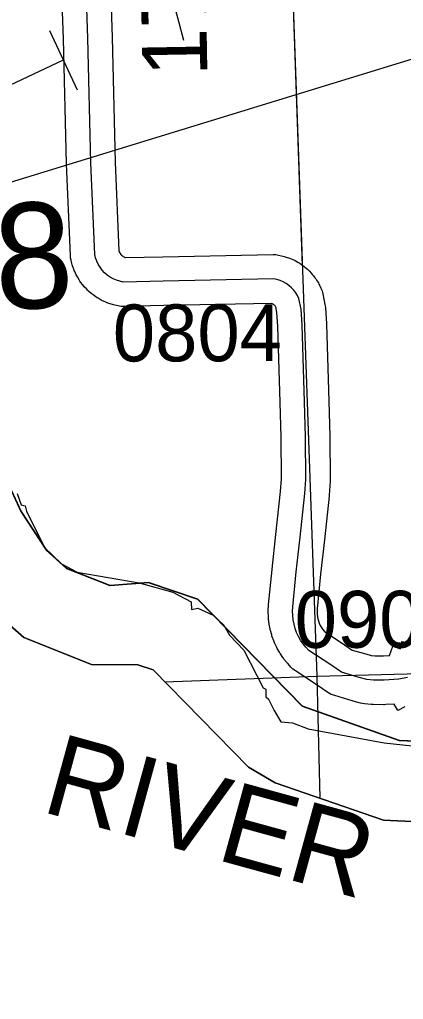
# Model space of a CAD drawing. Extents: x 128.7 to 185.5, y -21.4 to 12.6.
# Drawn here: x 142.052 to 142.524, y -15.9 to -14.694 of the extents above; entities that cross this region are included whole.
import ezdxf

# ---------------------------------------------------------------- set-up
doc = ezdxf.new("R2010")
doc.units = 0
for name, color, linetype in [('tdCoClipBndry', 7, 'Continuous'), ('tdCoCoBndry', 7, 'Continuous'), ('tdCoCoBndryPart', 7, 'Continuous'), ('tdCoHydroRiver', 7, 'Continuous'), ('tdCoHydroTxtLg', 7, 'Continuous'), ('tdCoPipe', 7, 'Continuous'), ('tdCoPipe1', 7, 'Continuous'), ('tdCoSecRdNmbr', 7, 'Continuous'), ('tdCoSecRdTxt', 7, 'Continuous'), ('tdCoSecRteBand', 7, 'Continuous'), ('tdCoSecRteCL', 7, 'Continuous'), ('tdCoSectLine', 7, 'Continuous'), ('tdCoSectLinePart', 7, 'Continuous'), ('tdCoSectNmbr', 7, 'Continuous'), ('tdCoSurfGravel', 7, 'Continuous'), ('tdCoTwpBndryShd', 7, 'Continuous')]:
    doc.layers.add(name, color=color, linetype=linetype)

msp = doc.modelspace()

# ---------------------------------------------------------------- linework, layer by layer
at = {"layer": 'tdCoClipBndry'}
msp.add_lwpolyline([(143.3464, -15.7232), (143.2664, -15.5824), (143.2705, -15.646), (143.2661, -15.677), (143.2099, -15.7954), (143.1889, -15.824), (143.1139, -15.8837), (143.0844, -15.8971), (143.0522, -15.9004), (142.9305, -15.8927), (142.8304, -15.8599), (142.8039, -15.8428), (142.7436, -15.76), (142.7205, -15.6959), (142.6822, -15.6884), (142.4998, -15.6799), (142.3662, -15.6339), (142.3336, -15.6147), (142.2159, -15.4948), (142.1973, -15.4886), (142.1403, -15.4883), (142.057, -15.455), (142.0083, -15.4125)], dxfattribs=at)
at = {"layer": 'tdCoCoBndry'}
for p, q in [((142.0538, -15.2998), (142.0145, -15.2156)), ((142.0145, -15.2156), (142.0538, -15.2998)), ((142.0846, -15.3474), (142.0538, -15.2998)), ((142.0538, -15.2998), (142.0846, -15.3474)), ((142.1098, -15.3699), (142.0846, -15.3474)), ((142.0846, -15.3474), (142.1098, -15.3699)), ((142.1631, -15.3909), (142.1098, -15.3699)), ((142.1098, -15.3699), (142.1631, -15.3909)), ((142.2105, -15.3874), (142.1631, -15.3909)), ((142.1631, -15.3909), (142.2105, -15.3874)), ((142.271, -15.4078), (142.2105, -15.3874)), ((142.2105, -15.3874), (142.271, -15.4078)), ((142.3999, -15.5396), (142.271, -15.4078)), ((142.271, -15.4078), (142.3999, -15.5396)), ((142.5191, -15.5817), (142.3999, -15.5396)), ((142.3999, -15.5396), (142.5191, -15.5817)), ((142.6943, -15.5888), (142.5191, -15.5817)), ((142.5191, -15.5817), (142.6943, -15.5888))]:
    msp.add_line(p, q, dxfattribs=at)
for points in [[(142.0142, -15.2156), (142.0534, -15.2998), (142.0842, -15.3474), (142.1094, -15.3699), (142.1627, -15.3909), (142.2101, -15.3874), (142.2706, -15.4078), (142.3995, -15.5396), (142.5187, -15.5817), (142.6939, -15.5888), (142.7514, -15.6), (142.8018, -15.6225), (142.8298, -15.7094), (142.8705, -15.7683), (142.9434, -15.7936), (143.0583, -15.8006), (143.12, -15.7516), (143.1705, -15.6479), (143.1622, -15.5624), (143.1916, -15.5007), (143.2743, -15.4755), (143.3332, -15.5008)], [(143.3336, -15.5008), (143.2747, -15.4755), (143.192, -15.5007), (143.1625, -15.5624), (143.1709, -15.6479), (143.1204, -15.7516), (143.0587, -15.8006), (142.9437, -15.7936), (142.8709, -15.7683), (142.8302, -15.7094), (142.8022, -15.6225), (142.7518, -15.6), (142.6943, -15.5888), (142.5191, -15.5817), (142.3999, -15.5396), (142.271, -15.4078), (142.2105, -15.3874), (142.1631, -15.3909), (142.1098, -15.3699), (142.0846, -15.3474), (142.0538, -15.2998), (142.0145, -15.2156)], [(143.3336, -15.5008), (143.2747, -15.4755), (143.192, -15.5007), (143.1625, -15.5624), (143.1709, -15.6479), (143.1204, -15.7516), (143.0587, -15.8006), (142.9437, -15.7936), (142.8709, -15.7683), (142.8302, -15.7094), (142.8022, -15.6225), (142.7518, -15.6), (142.6943, -15.5888), (142.5191, -15.5817), (142.3999, -15.5396), (142.271, -15.4078), (142.2105, -15.3874), (142.1631, -15.3909), (142.1098, -15.3699), (142.0846, -15.3474), (142.0538, -15.2998), (142.0145, -15.2156)], [(142.0083, -15.4125), (142.057, -15.455), (142.1403, -15.4883), (142.1973, -15.4886), (142.2159, -15.4948), (142.3336, -15.6147), (142.3662, -15.6339), (142.4998, -15.6799), (142.6822, -15.6884), (142.7205, -15.6959), (142.7436, -15.76), (142.8039, -15.8428), (142.8304, -15.8599), (142.9305, -15.8927), (143.0522, -15.9004), (143.0844, -15.8971), (143.1139, -15.8837), (143.1889, -15.824), (143.2099, -15.7954), (143.2661, -15.677), (143.2705, -15.646), (143.2664, -15.5824), (143.3464, -15.7232)]]:
    msp.add_lwpolyline(points, dxfattribs=at)
at = {"layer": 'tdCoCoBndryPart'}
msp.add_lwpolyline([(142.0142, -15.2156), (142.0534, -15.2998), (142.0842, -15.3474), (142.1094, -15.3699), (142.1627, -15.3909), (142.2101, -15.3874), (142.2706, -15.4078), (142.3995, -15.5396), (142.5187, -15.5817), (142.5485, -15.5829)], dxfattribs=at)
at = {"layer": 'tdCoHydroRiver'}
msp.add_lwpolyline([(142.0485, -15.2775), (142.0537, -15.2915), (142.0584, -15.2929), (142.0602, -15.2992), (142.0822, -15.3442), (142.1034, -15.3641), (142.1227, -15.3745), (142.1989, -15.3878), (142.2403, -15.3991), (142.2627, -15.411), (142.2631, -15.4204), (142.2709, -15.4186), (142.2901, -15.4274), (142.3031, -15.4396), (142.3099, -15.452), (142.3278, -15.4704), (142.3514, -15.517), (142.3546, -15.5184), (142.3549, -15.5279), (142.3582, -15.531), (142.365, -15.5449), (142.3733, -15.5589), (142.3876, -15.56), (142.4067, -15.5673), (142.5004, -15.5847), (142.5464, -15.5895)], dxfattribs=at)
at = {"layer": 'tdCoPipe'}
msp.add_lwpolyline([(141.862, -14.949), (144.0814, -14.2683), (145.7745, -13.7388), (145.9312, -13.6747), (145.9234, -13.4239), (152.8711, -12.5946), (153.879, -12.0272), (155.1085, -11.9148), (156.3627, -11.7638), (158.9313, -11.5045), (162.8631, -11.1506)], dxfattribs=at)
at = {"layer": 'tdCoPipe1'}
for p, q in [((142.2326, -14.6417), (142.2533, -14.7196)), ((142.0883, -14.7079), (142.1226, -14.7807))]:
    msp.add_line(p, q, dxfattribs=at)
msp.add_lwpolyline([(142.1055, -14.7444), (141.8329, -14.8725)], dxfattribs=at)
at = {"layer": 'tdCoSecRteBand'}
for points in [[(142.1614, -14.593), (142.1655, -14.7159), (142.1656, -14.7161), (142.1656, -14.7162), (142.1695, -14.8696), (142.174, -14.9791), (142.1744, -14.9802), (142.175, -14.9814), (142.1756, -14.9824), (142.1764, -14.9834), (142.1772, -14.9844), (142.1782, -14.9852), (142.1792, -14.9859), (142.1803, -14.9865), (142.1814, -14.987), (142.1822, -14.9873), (142.2279, -14.9863), (142.3638, -14.9836), (142.367, -14.9836), (142.3702, -14.9842), (142.3742, -14.985), (142.3758, -14.9853), (142.3773, -14.9857), (142.3812, -14.987), (142.3827, -14.9874), (142.3841, -14.988), (142.3879, -14.9896), (142.3893, -14.9902), (142.3907, -14.991), (142.3943, -14.993), (142.3957, -14.9937), (142.3969, -14.9946), (142.4003, -14.997), (142.4016, -14.9979), (142.4028, -14.9989), (142.4059, -15.0016), (142.4071, -15.0026), (142.4081, -15.0037), (142.411, -15.0067), (142.412, -15.0079), (142.413, -15.0091), (142.4155, -15.0124), (142.4164, -15.0136), (142.4172, -15.015), (142.4194, -15.0185), (142.4202, -15.0198), (142.4208, -15.0212), (142.4226, -15.0249), (142.4241, -15.0282), (142.4249, -15.0317), (142.4276, -15.0448), (142.428, -15.0468), (142.4281, -15.0489), (142.4294, -15.0682), (142.4294, -15.0687), (142.4294, -15.0692), (142.4324, -15.1639), (142.4324, -15.1639), (142.4324, -15.1639), (142.4336, -15.2071), (142.4336, -15.2074), (142.4336, -15.2077), (142.4341, -15.2602), (142.4341, -15.2614), (142.434, -15.2626), (142.4328, -15.2799), (142.4328, -15.2805), (142.4327, -15.281), (142.4268, -15.3348), (142.4268, -15.3348), (142.4268, -15.3348), (142.4221, -15.377), (142.418, -15.4196), (142.4178, -15.4232), (142.4179, -15.4261), (142.4182, -15.429), (142.4187, -15.4318), (142.4195, -15.4346), (142.4205, -15.4374), (142.4217, -15.44), (142.4231, -15.4426), (142.4248, -15.445), (142.4266, -15.4473), (142.427, -15.4477), (142.4511, -15.4635), (142.4514, -15.4637), (142.4517, -15.4638), (142.4611, -15.4703), (142.4778, -15.4752), (142.4843, -15.4769), (142.4889, -15.4774), (142.4996, -15.4776)], [(142.5258, -15.5403), (142.5174, -15.5449), (142.5129, -15.5368), (142.5023, -15.5375), (142.501, -15.5376), (142.4997, -15.5376), (142.4867, -15.5373), (142.4856, -15.5373), (142.4845, -15.5372), (142.4764, -15.5365), (142.4739, -15.5362), (142.4715, -15.5356), (142.4621, -15.5331), (142.4616, -15.533), (142.4612, -15.5329), (142.4395, -15.5265), (142.435, -15.5251), (142.4311, -15.5225), (142.418, -15.5135), (142.3911, -15.4959), (142.3882, -15.494), (142.3857, -15.4914), (142.3821, -15.4875), (142.3812, -15.4866), (142.3805, -15.4857), (142.3771, -15.4815), (142.3764, -15.4805), (142.3757, -15.4795), (142.3727, -15.4751), (142.372, -15.4741), (142.3714, -15.473), (142.3688, -15.4683), (142.3682, -15.4673), (142.3677, -15.4662), (142.3655, -15.4613), (142.3649, -15.4602), (142.3645, -15.4591), (142.3627, -15.454), (142.3623, -15.4529), (142.362, -15.4517), (142.3605, -15.4465), (142.3602, -15.4454), (142.36, -15.4442), (142.359, -15.4389), (142.3588, -15.4377), (142.3586, -15.4365), (142.3581, -15.4312), (142.358, -15.43), (142.3579, -15.4287), (142.3578, -15.4234), (142.3578, -15.4222), (142.3578, -15.421), (142.3581, -15.4156), (142.3582, -15.415), (142.3582, -15.4144), (142.3624, -15.371), (142.3624, -15.3708), (142.3625, -15.3706), (142.3671, -15.3282), (142.373, -15.275), (142.3741, -15.2596), (142.3736, -15.2085), (142.3724, -15.1657), (142.3695, -15.0715), (142.3684, -15.0549), (142.3669, -15.0477), (142.3668, -15.0475), (142.3662, -15.0467), (142.3655, -15.046), (142.3647, -15.0453), (142.3639, -15.0447), (142.363, -15.0442), (142.3621, -15.0439), (142.3616, -15.0437), (142.2291, -15.0463), (142.1798, -15.0473), (142.1764, -15.0474), (142.1731, -15.0467), (142.1688, -15.0458), (142.1673, -15.0455), (142.1659, -15.045), (142.1617, -15.0437), (142.1603, -15.0432), (142.1588, -15.0426), (142.1549, -15.0409), (142.1535, -15.0403), (142.1521, -15.0395), (142.1483, -15.0374), (142.147, -15.0366), (142.1457, -15.0357), (142.1422, -15.0332), (142.1409, -15.0323), (142.1398, -15.0313), (142.1365, -15.0285), (142.1353, -15.0274), (142.1343, -15.0263), (142.1313, -15.0231), (142.1303, -15.022), (142.1294, -15.0208), (142.1268, -15.0173), (142.1258, -15.0161), (142.125, -15.0147), (142.1228, -15.011), (142.122, -15.0097), (142.1213, -15.0083), (142.1195, -15.0044), (142.1188, -15.003), (142.1183, -15.0015), (142.1169, -14.9974), (142.1164, -14.996), (142.116, -14.9945), (142.115, -14.9903), (142.1143, -14.9874), (142.1142, -14.9845), (142.1095, -14.8718), (142.1095, -14.8716), (142.1095, -14.8714), (142.1056, -14.7179), (142.1014, -14.5949)], [(142.4996, -15.4776), (142.5071, -15.4771), (142.5113, -15.4656), (142.5205, -15.469), (142.5221, -15.4598), (142.5411, -15.4632)]]:
    msp.add_lwpolyline(points, dxfattribs=at)
at = {"layer": 'tdCoSecRteCL'}
msp.add_lwpolyline([(142.5291, -15.5041), (142.5185, -15.5064), (142.5003, -15.5076), (142.4872, -15.5073), (142.4791, -15.5066), (142.4697, -15.5041), (142.448, -15.4977), (142.4347, -15.4886), (142.4076, -15.4708), (142.4039, -15.4669), (142.4006, -15.4628), (142.3976, -15.4583), (142.395, -15.4537), (142.3927, -15.4488), (142.3909, -15.4438), (142.3895, -15.4386), (142.3885, -15.4333), (142.3879, -15.428), (142.3878, -15.4227), (142.3881, -15.4173), (142.3923, -15.3739), (142.397, -15.3315), (142.4029, -15.2777), (142.4041, -15.2605), (142.4036, -15.208), (142.4024, -15.1648), (142.3994, -15.0701), (142.3982, -15.0509), (142.3955, -15.0378), (142.3937, -15.0341), (142.3916, -15.0306), (142.3891, -15.0273), (142.3863, -15.0243), (142.3832, -15.0216), (142.3798, -15.0192), (142.3762, -15.0172), (142.3724, -15.0156), (142.3685, -15.0144), (142.3644, -15.0136), (142.2285, -15.0163), (142.1792, -15.0173), (142.175, -15.0164), (142.1708, -15.0151), (142.1669, -15.0134), (142.1631, -15.0113), (142.1595, -15.0088), (142.1563, -15.0059), (142.1533, -15.0027), (142.1507, -14.9992), (142.1485, -14.9955), (142.1466, -14.9916), (142.1452, -14.9875), (142.1442, -14.9833), (142.1395, -14.8706), (142.1356, -14.717), (142.1314, -14.5939)], dxfattribs=at)
at = {"layer": 'tdCoSectLine'}
for points in [[(142.3821, -14.5024), (142.4174, -15.5027)], [(142.4174, -15.5027), (143.4179, -15.4768)], [(142.2301, -15.5093), (142.4174, -15.5027)], [(142.4174, -15.5027), (142.4212, -15.6528)]]:
    msp.add_lwpolyline(points, dxfattribs=at)
at = {"layer": 'tdCoSectLinePart'}
msp.add_lwpolyline([(142.3821, -14.5024), (142.3996, -14.9972)], dxfattribs=at)
at = {"layer": 'tdCoSurfGravel'}
msp.add_lwpolyline([(142.5291, -15.5041), (142.5185, -15.5064), (142.5003, -15.5076), (142.4872, -15.5073), (142.4791, -15.5066), (142.4697, -15.5041), (142.448, -15.4977), (142.4347, -15.4886), (142.4076, -15.4708), (142.4039, -15.4669), (142.4006, -15.4628), (142.3976, -15.4583), (142.395, -15.4537), (142.3927, -15.4488), (142.3909, -15.4438), (142.3895, -15.4386), (142.3885, -15.4333), (142.3879, -15.428), (142.3878, -15.4227), (142.3881, -15.4173), (142.3923, -15.3739), (142.397, -15.3315), (142.4029, -15.2777), (142.4041, -15.2605), (142.4036, -15.208), (142.4024, -15.1648), (142.3994, -15.0701), (142.3982, -15.0509), (142.3955, -15.0378), (142.3937, -15.0341), (142.3916, -15.0306), (142.3891, -15.0273), (142.3863, -15.0243), (142.3832, -15.0216), (142.3798, -15.0192), (142.3762, -15.0172), (142.3724, -15.0156), (142.3685, -15.0144), (142.3644, -15.0136), (142.2285, -15.0163), (142.1792, -15.0173), (142.175, -15.0164), (142.1708, -15.0151), (142.1669, -15.0134), (142.1631, -15.0113), (142.1595, -15.0088), (142.1563, -15.0059), (142.1533, -15.0027), (142.1507, -14.9992), (142.1485, -14.9955), (142.1466, -14.9916), (142.1452, -14.9875), (142.1442, -14.9833), (142.1395, -14.8706), (142.1356, -14.717), (142.1314, -14.5939)], dxfattribs=at)
at = {"layer": 'tdCoTwpBndryShd'}
msp.add_lwpolyline([(142.0142, -15.2156), (142.0534, -15.2998), (142.0842, -15.3474), (142.1094, -15.3699), (142.1627, -15.3909), (142.2101, -15.3874), (142.2706, -15.4078), (142.3995, -15.5396), (142.5187, -15.5817), (142.6939, -15.5888), (142.7514, -15.6), (142.8018, -15.6225), (142.8298, -15.7094), (142.8705, -15.7683), (142.9434, -15.7936), (143.0583, -15.8006), (143.12, -15.7516), (143.1705, -15.6479), (143.1622, -15.5624), (143.1916, -15.5007), (143.2743, -15.4755), (143.3332, -15.5008)], dxfattribs=at)

# ---------------------------------------------------------------- texts
at = {"layer": 'tdCoHydroTxtLg'}
msp.add_text('RIVER', height=0.1, rotation=344.6464, dxfattribs=at).set_placement((142.0765, -15.6687))
at = {"layer": 'tdCoSecRdNmbr'}
for s, rotation, p in [('0804', 0.1076, (142.1665, -15.1151)), ('0904', 0.1078, (142.3903, -15.4677))]:
    msp.add_text(s, height=0.07, rotation=rotation, dxfattribs=at).set_placement(p)
at = {"layer": 'tdCoSecRdTxt'}
msp.add_text('178TH AVE', height=0.08, rotation=91, dxfattribs=at).set_placement((142.2829, -14.7637))
at = {"layer": 'tdCoSectNmbr'}
msp.add_text('8', height=0.13, rotation=2.6599, dxfattribs=at).set_placement((142.0234, -15.0518))

doc.saveas('drawing.dxf')
